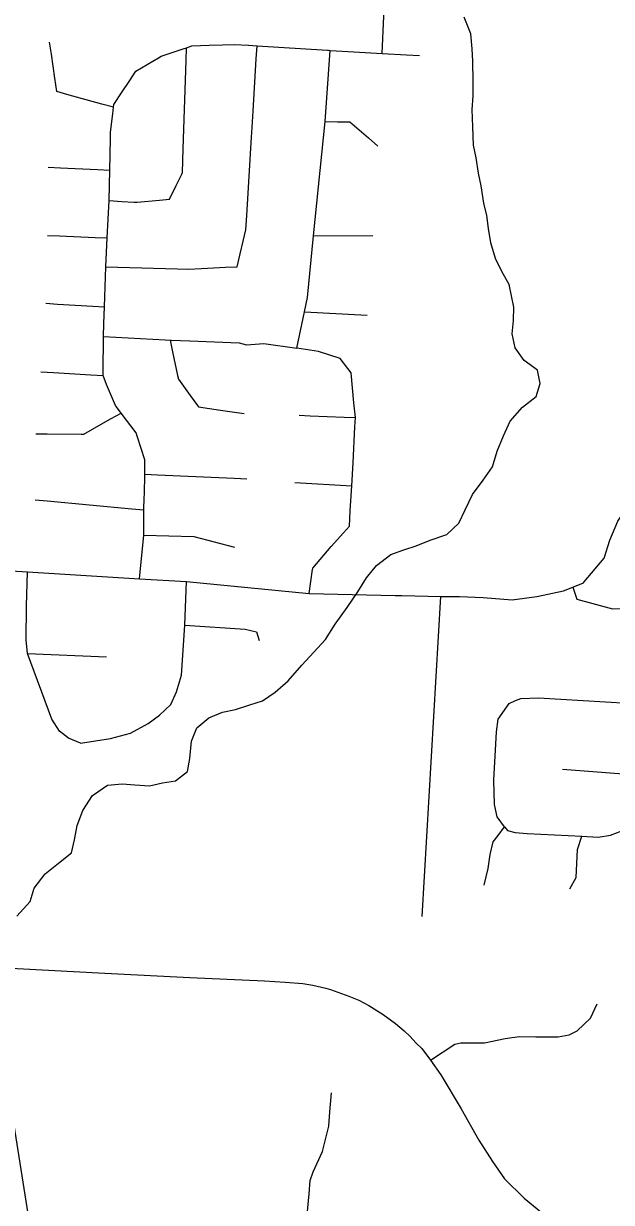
# Model space of a CAD drawing. Extents: x 114843 to 284848, y 317643 to 566895.
# Drawn here: x 176794 to 179255, y 424564 to 429505 of the extents above; entities that cross this region are included whole.
import ezdxf

# ---------------------------------------------------------------- set-up
doc = ezdxf.new("R2010")
doc.units = 0
for name, color, linetype in [('GM_X_City_Street', 7, 'Continuous'), ('GM_X_Corporation', 7, 'Continuous'), ('GM_X_County_Road', 7, 'Continuous'), ('GM_X_Minor_River', 7, 'Continuous')]:
    doc.layers.add(name, color=color, linetype=linetype)

msp = doc.modelspace()

# ---------------------------------------------------------------- linework, layer by layer
at = {"layer": 'GM_X_City_Street'}
for p, q in [((178008.5, 428615.6), (178255.9, 428616.1)), ((177970.2, 428296.9), (178232.4, 428282.6)), ((178462.5, 425762.9), (178541.9, 427103.9)), ((176810.4, 426864.1), (177141.9, 426850.6)), ((179051.3, 426380.2), (179322.4, 426358.5))]:
    msp.add_line(p, q, dxfattribs=at)
for points in [[(178295.1, 429379.7), (178302.3, 429535.6), (178309, 429681.8), (178318.6, 429834.4), (178327.2, 429969.8), (178329.9, 430129.6), (178324.1, 430248.9), (178317, 430296.1), (178311.4, 430428.5), (178313, 430547.1)], [(177170.6, 429153.7), (177121.8, 429167.2), (176975.4, 429207.6), (176932.9, 429219.3), (176924.9, 429275.9), (176910.6, 429376.2), (176903.5, 429426.4)], [(177264.8, 429305.2), (177312.2, 429333.4), (177359.5, 429361.7), (177370.9, 429368.5), (177463.1, 429399), (177476.1, 429403.3), (177499.2, 429411), (177571.4, 429413.7), (177626.5, 429415.7), (177675.7, 429417.6), (177736.6, 429413.7), (177771.6, 429411.6), (178066.9, 429393), (178070.5, 429392.7), (178077.8, 429392.3), (178177, 429386.6), (178295.1, 429379.7), (178397.2, 429373.7), (178452.3, 429370.5)], [(177689.2, 428485.8), (177701.7, 428539.1), (177714.3, 428592.4), (177725.5, 428639.9), (177729.1, 428700.6), (177748.7, 429028.7), (177749.9, 429047.7), (177755.2, 429138), (177768.3, 429356.8), (177771.6, 429411.6)], [(177152.1, 428762.6), (177205, 428759.6), (177258, 428756.7), (177269.8, 428756.1), (177363.5, 428765), (177405.4, 428769), (177433.5, 428826.5), (177456.7, 428874.1), (177460, 428880.7), (177463, 428979.3), (177474.5, 429350.3), (177476.1, 429403.3)], [(177938.8, 428144.9), (177970.2, 428296.9), (177982.5, 428356.5), (178008.5, 428615.6), (178056.4, 429094.4), (178077.8, 429392.3)], [(177280.1, 427177.8), (177297.3, 427360.9), (177297.6, 427466.3), (177299.6, 427518), (177300.1, 427532.2), (177301.5, 427615.6), (177302.4, 427673.1), (177302.5, 427676.5), (177271.3, 427771.6), (177265.5, 427789.5), (177202.7, 427872.3), (177183.2, 427898.1), (177178.5, 427904.3), (177141, 427992.4), (177127.8, 428030), (177128.2, 428093.1), (177128.5, 428144.8), (177128.9, 428193), (177130.6, 428248.2), (177132.9, 428316.9), (177138.3, 428484.8), (177143.7, 428606.2), (177152.1, 428762.6), (177155.5, 428890.5), (177158.3, 429023.4), (177158.8, 429050), (177167.5, 429126.4), (177170.6, 429153.7), (177171.9, 429165.1), (177207.5, 429218.8), (177236.1, 429261.9), (177264.8, 429305.2)], [(178056.4, 429094.4), (178108.2, 429093.4), (178160, 429092.4), (178238.6, 429025.2), (178278, 428991.5)], [(176897.6, 428902.5), (176949.2, 428900.1), (177103.9, 428892.9), (177155.5, 428890.5)], [(176894.4, 428616.8), (176944.3, 428614.7), (177093.8, 428608.3), (177143.7, 428606.2)], [(177138.3, 428484.8), (177188.3, 428483.4), (177438.9, 428476.8), (177484.3, 428475.6), (177538.9, 428478.3), (177639.1, 428483.3), (177689.2, 428485.8)], [(176887.4, 428332.3), (176936.5, 428329.2), (177083.7, 428320), (177132.9, 428316.9)], [(177128.9, 428193), (177180.5, 428190.1), (177386.9, 428178.7), (177407.7, 428177.5), (177412.6, 428177.3), (177490.2, 428174.5), (177696.9, 428167.2), (177727.5, 428158.5), (177800.2, 428163.6), (177938.8, 428144.9)], [(177407.7, 428177.5), (177418.2, 428128.3), (177439.1, 428029.7), (177442.3, 428014.6), (177492.3, 427945.4), (177521.8, 427904.6), (177526.7, 427898), (177618.1, 427884.5), (177668, 427877.1), (177717.9, 427869.8)], [(177989.5, 427116.7), (177997, 427166.7), (178004.4, 427216.6), (178005.2, 427222.4), (178066.9, 427294.8), (178082.6, 427313.2), (178133.5, 427370.7), (178158.2, 427398.7), (178162.3, 427462.2), (178169.1, 427567.8), (178174, 427663.7), (178181.6, 427815), (178183.3, 427853.4), (178176.6, 427915.6), (178165.8, 428040.9), (178120.1, 428100.9), (178029.4, 428130.4), (177938.8, 428144.9)], [(176866.7, 428045.4), (176918.9, 428042.3), (177075.6, 428033.1), (177127.8, 428030)], [(176845.4, 427785.3), (176893, 427785), (177035.7, 427783.9), (177046.3, 427783.9), (177119.8, 427825.4), (177161.2, 427848.9), (177202.7, 427872.3)], [(177947.6, 427863), (177994.8, 427861.1), (178136.2, 427855.4), (178183.3, 427853.4)], [(177301.5, 427615.6), (177354.9, 427613.3), (177675.6, 427599.6), (177729, 427597.3)], [(177930.1, 427581), (177977.9, 427578.3), (178121.3, 427570.4), (178169.1, 427567.8)], [(176843.2, 427508.5), (176893.7, 427503.8), (177247, 427471), (177297.6, 427466.3)], [(177297.3, 427360.9), (177506.8, 427354.5), (177677.7, 427310.3)], [(177033.1, 426489.1), (176982.6, 426509.9), (176945.3, 426538.8), (176913.1, 426589), (176810.4, 426864.1), (176804.6, 426922.4), (176806.3, 427063), (176810.6, 427206.2)], [(177033.1, 426489.1), (177157.6, 426508.5), (177242.3, 426530.3), (177316.3, 426570.7), (177363.7, 426605.5), (177411.1, 426650.9), (177434.6, 426704.1), (177455.3, 426773.3), (177469.7, 426982.9), (177476.4, 427165.9)], [(179094, 427143.2), (179110.7, 427092), (179259.4, 427051.6), (179338.1, 427054.8), (179464.1, 427046.3), (179595.8, 427046.4), (179705.9, 427058), (179775.4, 427059.8)], [(177469.7, 426982.9), (177721.7, 426966.1), (177769.5, 426955.9), (177780.4, 426918.8)], [(178807.9, 426138.7), (178776.4, 426179.7), (178766.6, 426231.5), (178763, 426333.6), (178773.8, 426536.6), (178781.9, 426589), (178827.6, 426654.8)], [(178827.6, 426654.8), (178853.2, 426667.7), (178876.8, 426676.6), (178950.7, 426679.3), (179324, 426656.4)], [(178807.9, 426138.7), (178820.4, 426123.2), (178852.7, 426114.3), (178902.9, 426110.1), (179131.2, 426098.4), (179199.5, 426094.8), (179251.2, 426102.7), (179280.3, 426114.6), (179294.6, 426120.3), (179331.6, 426147.8), (179364.6, 426175), (179381.6, 426203.7), (179402.3, 426221.3)], [(178722.6, 425893), (178740.1, 425963.9), (178748, 426022.3), (178760.1, 426074.9), (178781.2, 426101.7), (178807.9, 426138.7)], [(179081.1, 425878), (179107.5, 425925.1), (179113.3, 426043.6), (179131.2, 426098.4)], [(178498.3, 425160.3), (178600, 425227.3), (178625.3, 425232.3), (178724.7, 425232.1), (178810.2, 425251.2), (178870.5, 425259.4), (178939.1, 425257.3), (179032.2, 425257.6), (179077.9, 425266.7), (179111.8, 425282.6), (179168.3, 425335.8), (179196.2, 425396.9)], [(177990.4, 424456.3), (177982, 424512), (177989.3, 424599.6), (177994.2, 424655.3), (178007.2, 424692.5), (178046.4, 424777.7), (178072.8, 424883.9), (178076.3, 424943.6), (178083.7, 425023.3)]]:
    msp.add_lwpolyline(points, dxfattribs=at)
at = {"layer": 'GM_X_Corporation'}
msp.add_lwpolyline([(176818.2, 424490), (176746.2, 424940.3)], dxfattribs=at)
at = {"layer": 'GM_X_County_Road'}
for points in [[(179141.7, 427164.8), (179225.4, 427263.8), (179248.3, 427340.1), (179282.4, 427419.6), (179338.9, 427505.4), (179409.8, 427583.2), (179430.1, 427615.5), (179465.3, 427588.1), (179525.6, 427548.4), (179579.8, 427531.2), (179674.8, 427519.5), (179806.4, 427502.4), (180035.9, 427509.6), (180506.9, 427485.4), (180559.1, 427482.7)], [(175967, 427258.5), (176810.6, 427206.2), (177280.1, 427177.8), (177476.4, 427165.9), (177989.5, 427116.7), (178350.7, 427108.3), (178378, 427107.7)], [(178378, 427107.7), (178541.9, 427103.9), (178619.5, 427103.6), (178718.7, 427099.1), (178839.6, 427089.9), (178943.5, 427103.5), (179055.4, 427127.8), (179094, 427143.2), (179138.3, 427160.9), (179141.7, 427164.8)], [(176661.4, 425550.1), (177134.9, 425524.4), (177490.3, 425507), (177803.6, 425492), (177889.1, 425487.3), (177964.1, 425481.3), (178005.9, 425474.3), (178059.7, 425461.4), (178079.6, 425456.2), (178110.1, 425445.8), (178156.7, 425428.9), (178198.6, 425411.3), (178239.2, 425389.7), (178299.8, 425351.1), (178351.7, 425313.6), (178387.1, 425283.4), (178411.8, 425261), (178438.5, 425232), (178461.2, 425209.7), (178498.3, 425160.3), (178540.6, 425099.3), (178626.3, 424956.8), (178700.3, 424824.8), (178757.4, 424735.7), (178807.6, 424663), (178890, 424581.8), (178968.4, 424518.1)]]:
    msp.add_lwpolyline(points, dxfattribs=at)
at = {"layer": 'GM_X_Minor_River'}
msp.add_lwpolyline([(176765.6, 425763.7), (176822.1, 425825.4), (176838.4, 425881.5), (176884.8, 425941.4), (176941.1, 425985.1), (176995.5, 426028.8), (177007.8, 426082.9), (177018.2, 426143), (177042.6, 426207), (177083.1, 426268.9), (177145.4, 426312.6), (177207.5, 426318.2), (177259.5, 426313.7), (177321.5, 426309.3), (177375.6, 426322.9), (177429.7, 426330.5), (177480, 426370.3), (177490.3, 426424.4), (177496.8, 426496.6), (177519.2, 426552.6), (177569.4, 426594.3), (177627.6, 426618), (177681.7, 426629.6), (177741.9, 426649.2), (177794.1, 426666.8), (177848.3, 426702.5), (177902.7, 426750.3), (177959.1, 426816.1), (178009.5, 426869.9), (178057.9, 426923.7), (178098.3, 426987.6), (178148.8, 427057.4), (178193.2, 427123.3), (178229.6, 427181.2), (178272, 427233.1), (178332.3, 427278.8), (178386.5, 427298.4), (178438.6, 427316.1), (178496.8, 427339.7), (178567, 427363.2), (178617.3, 427411), (178643.7, 427467), (178674.1, 427531), (178718.5, 427590.8), (178756.9, 427646.7), (178777.3, 427712.8), (178803.8, 427776.8), (178832.2, 427838.8), (178882.6, 427896.6), (178940.9, 427942.3), (178957.2, 427996.3), (178945.6, 428052.6), (178889.8, 428093.1), (178852.1, 428145.6), (178840.5, 428203.9), (178844.8, 428260), (178847.2, 428316.2), (178827.8, 428410.6), (178798.1, 428463), (178770.5, 428519.4), (178750.9, 428585.8), (178741.2, 428646), (178733.6, 428700.3), (178721.9, 428752.5), (178710.3, 428824.8), (178698.7, 428877.1), (178689.1, 428941.4), (178677.4, 428995.6), (178675.9, 429071.9), (178672.3, 429144.2), (178676.7, 429200.3), (178677.1, 429262.5), (178675.6, 429346.8), (178672, 429399), (178666.3, 429461.2), (178638.8, 429531.6)], dxfattribs=at)

doc.saveas('drawing.dxf')
